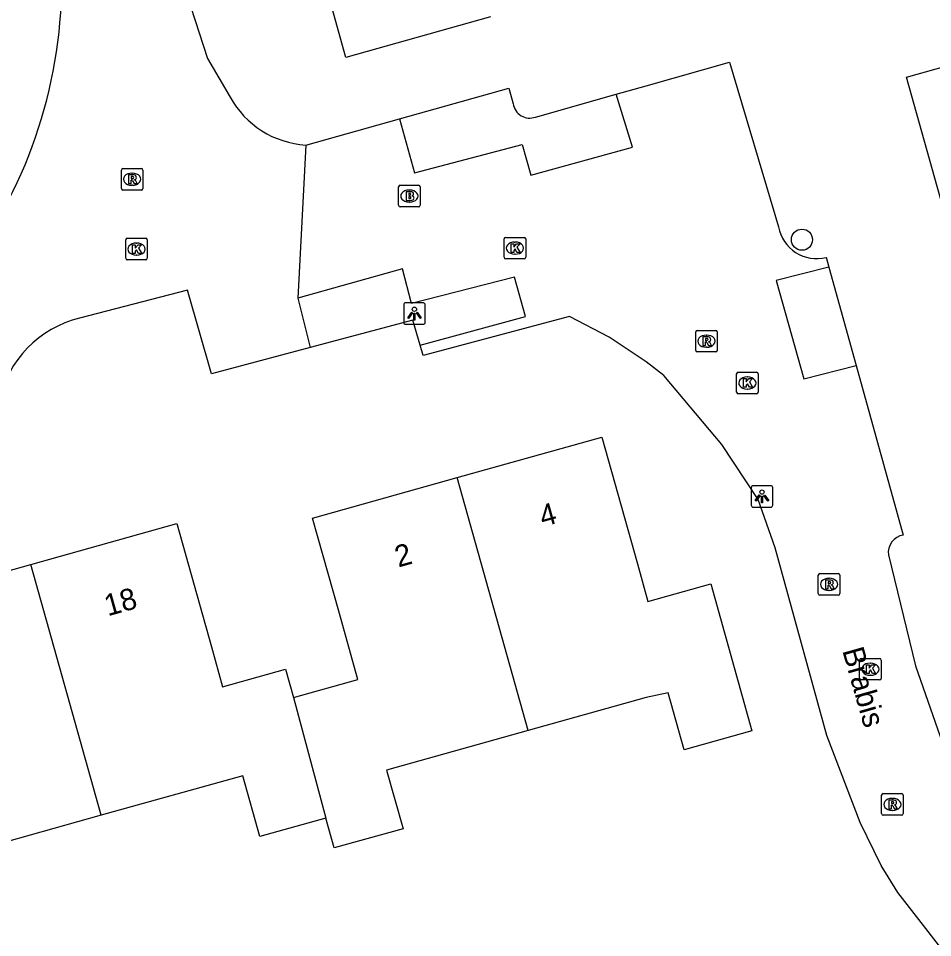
# Model space of a CAD drawing. Extents: x 162880 to 165536, y 384011 to 385179.
# Drawn here: x 164470.9 to 164513.27, y 384669.61 to 384712.25 of the extents above; entities that cross this region are included whole.
import ezdxf

# ---------------------------------------------------------------- set-up
doc = ezdxf.new("R2010")
doc.units = 0
for name, color, linetype in [('IMGEO_Boom', 7, 'Continuous'), ('IMGEO_Brandkraan', 7, 'Continuous'), ('IMGEO_Kolk', 7, 'Continuous'), ('IMGEO_Lichtpunt', 7, 'Continuous'), ('IMGEO_Openbare_ruimte_label', 7, 'Continuous'), ('IMGEO_Pand', 7, 'Continuous'), ('IMGEO_Pand_nummerreeks', 7, 'Continuous'), ('IMGEO_Parkeervlak_open', 7, 'Continuous'), ('IMGEO_Rijbaan_lokaal_open', 7, 'Continuous'), ('IMGEO_Rioolput', 7, 'Continuous')]:
    doc.layers.add(name, color=color, linetype=linetype)

msp = doc.modelspace()

# ---------------------------------------------------------------- linework, layer by layer
at = {"layer": 'IMGEO_Boom'}
msp.add_circle((164507.212, 384701.984), 0.489, dxfattribs=at)
at = {"layer": 'IMGEO_Brandkraan'}
for p, q in [((164488.517, 384703.581), (164488.517, 384704.433)), ((164488.592, 384704.507), (164489.444, 384704.507)), ((164489.518, 384704.433), (164489.518, 384703.581)), ((164489.005, 384704.287), (164489.03, 384704.287)), ((164489.028, 384703.727), (164489.003, 384703.727)), ((164489.444, 384703.507), (164488.592, 384703.507))]:
    msp.add_line(p, q, dxfattribs=at)
for points in [[(164488.517, 384703.581), (164488.517, 384704.433)], [(164488.592, 384704.507), (164489.444, 384704.507)], [(164489.518, 384704.433), (164489.518, 384703.581)], [(164488.865, 384704.207), (164488.865, 384703.807), (164489.078, 384703.807)], [(164489.096, 384704.207), (164488.865, 384704.207)], [(164489.044, 384704.126), (164488.99, 384704.126), (164488.99, 384704.05)], [(164488.99, 384704.05), (164489.043, 384704.05)], [(164489.052, 384703.974), (164488.99, 384703.974), (164488.99, 384703.893)], [(164488.99, 384703.893), (164489.052, 384703.893)], [(164489.444, 384703.507), (164488.592, 384703.507)]]:
    msp.add_lwpolyline(points, dxfattribs=at)
for centre, radius, start, end in [((164488.594, 384704.431), 0.0765, 91.552, 178.448), ((164488.594, 384704.431), 0.0765, 91.552, 178.448), ((164489.442, 384704.431), 0.0765, 1.552, 88.448), ((164489.442, 384704.431), 0.0765, 1.552, 88.448), ((164489.045, 384704.088), 0.0379, 267.8285, 90.9355), ((164489.1, 384704.062), 0.145, 59.4692, 91.5367), ((164489.125, 384704.109), 0.0922, 285.5137, 58.1501), ((164489.13, 384703.917), 0.105, 301.3115, 78.989), ((164488.594, 384703.583), 0.0765, 181.552, 268.448), ((164488.594, 384703.583), 0.0765, 181.552, 268.448), ((164489.053, 384703.933), 0.0404, 269.8759, 90.5077), ((164489.084, 384704.058), 0.251, 268.6676, 293.5347), ((164489.442, 384703.583), 0.0765, 271.552, 358.448), ((164489.442, 384703.583), 0.0765, 271.552, 358.448)]:
    msp.add_arc(centre, radius, start, end, dxfattribs=at)
for centre, major_axis, ratio, start_param, end_param in [((164489.004, 384704.007), (-0.387, 0.002), 0.722429, 4.712389, 7.853982), ((164489.029, 384704.007), (-0.39, 0.002), 0.717154, 1.570796, 4.712389)]:
    msp.add_ellipse(centre, major_axis=major_axis, ratio=ratio, start_param=start_param, end_param=end_param, dxfattribs=at)
at = {"layer": 'IMGEO_Kolk'}
for p, q in [((164475.872, 384701.122), (164475.872, 384701.974)), ((164475.947, 384702.048), (164476.799, 384702.048)), ((164476.873, 384701.974), (164476.873, 384701.122)), ((164493.41, 384701.166), (164493.41, 384702.018)), ((164493.485, 384702.092), (164494.337, 384702.092)), ((164493.898, 384701.872), (164493.923, 384701.872)), ((164494.411, 384702.018), (164494.411, 384701.166)), ((164476.36, 384701.828), (164476.385, 384701.828)), ((164476.799, 384701.048), (164475.947, 384701.048)), ((164476.383, 384701.268), (164476.358, 384701.268)), ((164494.337, 384701.092), (164493.485, 384701.092)), ((164493.921, 384701.312), (164493.896, 384701.312)), ((164504.183, 384694.912), (164504.183, 384695.764)), ((164504.258, 384695.838), (164505.11, 384695.838)), ((164504.671, 384695.618), (164504.696, 384695.618)), ((164505.184, 384695.764), (164505.184, 384694.912)), ((164504.694, 384695.058), (164504.669, 384695.058)), ((164505.11, 384694.838), (164504.258, 384694.838)), ((164509.884, 384681.637), (164509.884, 384682.489)), ((164509.959, 384682.563), (164510.811, 384682.563)), ((164510.372, 384682.343), (164510.397, 384682.343)), ((164510.885, 384682.489), (164510.885, 384681.637)), ((164510.811, 384681.563), (164509.959, 384681.563)), ((164510.395, 384681.783), (164510.37, 384681.783))]:
    msp.add_line(p, q, dxfattribs=at)
for points in [[(164475.872, 384701.122), (164475.872, 384701.974)], [(164475.947, 384702.048), (164476.799, 384702.048)], [(164476.873, 384701.974), (164476.873, 384701.122)], [(164493.41, 384701.166), (164493.41, 384702.018)], [(164493.485, 384702.092), (164494.337, 384702.092)], [(164494.411, 384702.018), (164494.411, 384701.166)], [(164476.193, 384701.748), (164476.316, 384701.748), (164476.316, 384701.597), (164476.446, 384701.748), (164476.61, 384701.748), (164476.464, 384701.597), (164476.617, 384701.348), (164476.465, 384701.348), (164476.38, 384701.512), (164476.316, 384701.445), (164476.316, 384701.348), (164476.193, 384701.348), (164476.193, 384701.748)], [(164493.731, 384701.792), (164493.854, 384701.792), (164493.854, 384701.641), (164493.984, 384701.792), (164494.148, 384701.792), (164494.002, 384701.641), (164494.155, 384701.392), (164494.003, 384701.392), (164493.918, 384701.556), (164493.854, 384701.489), (164493.854, 384701.392), (164493.731, 384701.392), (164493.731, 384701.792)], [(164476.799, 384701.048), (164475.947, 384701.048)], [(164494.337, 384701.092), (164493.485, 384701.092)], [(164504.183, 384694.912), (164504.183, 384695.764)], [(164504.258, 384695.838), (164505.11, 384695.838)], [(164504.504, 384695.538), (164504.627, 384695.538), (164504.627, 384695.387), (164504.757, 384695.538), (164504.921, 384695.538), (164504.775, 384695.387), (164504.928, 384695.138), (164504.776, 384695.138), (164504.691, 384695.302), (164504.627, 384695.235), (164504.627, 384695.138), (164504.504, 384695.138), (164504.504, 384695.538)], [(164505.184, 384695.764), (164505.184, 384694.912)], [(164505.11, 384694.838), (164504.258, 384694.838)], [(164509.884, 384681.637), (164509.884, 384682.489)], [(164509.959, 384682.563), (164510.811, 384682.563)], [(164510.205, 384682.263), (164510.328, 384682.263), (164510.328, 384682.112), (164510.458, 384682.263), (164510.622, 384682.263), (164510.476, 384682.112), (164510.629, 384681.863), (164510.477, 384681.863), (164510.392, 384682.027), (164510.328, 384681.96), (164510.328, 384681.863), (164510.205, 384681.863), (164510.205, 384682.263)], [(164510.885, 384682.489), (164510.885, 384681.637)], [(164510.811, 384681.563), (164509.959, 384681.563)]]:
    msp.add_lwpolyline(points, dxfattribs=at)
for centre, start, end in [((164475.949, 384701.972), 91.552, 178.448), ((164475.949, 384701.972), 91.552, 178.448), ((164476.797, 384701.972), 1.552, 88.448), ((164476.797, 384701.972), 1.552, 88.448), ((164493.487, 384702.016), 91.552, 178.448), ((164493.487, 384702.016), 91.552, 178.448), ((164494.335, 384702.016), 1.552, 88.448), ((164494.335, 384702.016), 1.552, 88.448), ((164475.949, 384701.124), 181.552, 268.448), ((164475.949, 384701.124), 181.552, 268.448), ((164476.797, 384701.124), 271.552, 358.448), ((164476.797, 384701.124), 271.552, 358.448), ((164493.487, 384701.168), 181.552, 268.448), ((164493.487, 384701.168), 181.552, 268.448), ((164494.335, 384701.168), 271.552, 358.448), ((164494.335, 384701.168), 271.552, 358.448), ((164504.26, 384695.762), 91.552, 178.448), ((164504.26, 384695.762), 91.552, 178.448), ((164505.108, 384695.762), 1.552, 88.448), ((164505.108, 384695.762), 1.552, 88.448), ((164504.26, 384694.914), 181.552, 268.448), ((164504.26, 384694.914), 181.552, 268.448), ((164505.108, 384694.914), 271.552, 358.448), ((164505.108, 384694.914), 271.552, 358.448), ((164509.961, 384682.487), 91.552, 178.448), ((164509.961, 384682.487), 91.552, 178.448), ((164510.809, 384682.487), 1.552, 88.448), ((164510.809, 384682.487), 1.552, 88.448), ((164509.961, 384681.639), 181.552, 268.448), ((164509.961, 384681.639), 181.552, 268.448), ((164510.809, 384681.639), 271.552, 358.448), ((164510.809, 384681.639), 271.552, 358.448)]:
    msp.add_arc(centre, 0.0765, start, end, dxfattribs=at)
for centre, major_axis, ratio, start_param, end_param in [((164493.897, 384701.592), (-0.387, 0.002), 0.722429, 4.712389, 7.853982), ((164493.922, 384701.592), (-0.39, 0.002), 0.717154, 1.570796, 4.712389), ((164476.359, 384701.548), (-0.387, 0.002), 0.722429, 4.712389, 7.853982), ((164476.384, 384701.548), (-0.39, 0.002), 0.717154, 1.570796, 4.712389), ((164504.67, 384695.338), (-0.387, 0.002), 0.722429, 4.712389, 7.853982), ((164504.695, 384695.338), (-0.39, 0.002), 0.717154, 1.570796, 4.712389), ((164510.371, 384682.063), (-0.387, 0.002), 0.722429, 4.712389, 7.853982), ((164510.396, 384682.063), (-0.39, 0.002), 0.717154, 1.570796, 4.712389)]:
    msp.add_ellipse(centre, major_axis=major_axis, ratio=ratio, start_param=start_param, end_param=end_param, dxfattribs=at)
at = {"layer": 'IMGEO_Lichtpunt'}
for p, q in [((164488.756, 384698.961), (164488.756, 384698.154)), ((164488.756, 384698.961), (164488.756, 384698.154)), ((164489.658, 384699.056), (164488.85, 384699.056)), ((164489.658, 384699.056), (164488.85, 384699.056)), ((164489.752, 384698.154), (164489.752, 384698.961)), ((164489.752, 384698.154), (164489.752, 384698.961)), ((164488.85, 384698.06), (164489.658, 384698.06)), ((164488.85, 384698.06), (164489.658, 384698.06)), ((164504.863, 384690.479), (164504.863, 384689.672)), ((164504.863, 384690.479), (164504.863, 384689.672)), ((164505.765, 384690.574), (164504.957, 384690.574)), ((164505.765, 384690.574), (164504.957, 384690.574)), ((164505.859, 384689.672), (164505.859, 384690.479)), ((164505.859, 384689.672), (164505.859, 384690.479)), ((164504.957, 384689.578), (164505.765, 384689.578)), ((164504.957, 384689.578), (164505.765, 384689.578))]:
    msp.add_line(p, q, dxfattribs=at)
for points in [[(164489.13, 384698.625), (164489.169, 384698.597), (164488.981, 384698.335), (164488.943, 384698.362), (164489.13, 384698.625)], [(164489.232, 384698.577), (164489.279, 384698.577), (164489.279, 384698.255), (164489.232, 384698.255), (164489.232, 384698.577)], [(164489.342, 384698.597), (164489.38, 384698.624), (164489.567, 384698.362), (164489.528, 384698.334), (164489.342, 384698.597)], [(164505.237, 384690.143), (164505.276, 384690.115), (164505.088, 384689.853), (164505.05, 384689.88), (164505.237, 384690.143)], [(164505.339, 384690.095), (164505.386, 384690.095), (164505.386, 384689.773), (164505.339, 384689.773), (164505.339, 384690.095)], [(164505.449, 384690.115), (164505.487, 384690.142), (164505.674, 384689.88), (164505.635, 384689.852), (164505.449, 384690.115)]]:
    msp.add_lwpolyline(points, dxfattribs=at)
for centre in [(164489.255, 384698.759), (164505.362, 384690.277)]:
    msp.add_circle(centre, 0.0994, dxfattribs=at)
for centre, start, end in [((164488.85, 384698.961), 90, 180), ((164488.85, 384698.961), 90, 180), ((164489.658, 384698.961), 0, 90), ((164489.658, 384698.961), 0, 90), ((164488.85, 384698.154), 180, 270), ((164488.85, 384698.154), 180, 270), ((164489.658, 384698.154), 270, 0), ((164489.658, 384698.154), 270, 360), ((164504.957, 384690.479), 90, 180), ((164504.957, 384690.479), 90, 180), ((164505.765, 384690.479), 0, 90), ((164505.765, 384690.479), 0, 90), ((164504.957, 384689.672), 180, 270), ((164504.957, 384689.672), 180, 270), ((164505.765, 384689.672), 270, 0), ((164505.765, 384689.672), 270, 360)]:
    msp.add_arc(centre, 0.0946, start, end, dxfattribs=at)
at = {"layer": 'IMGEO_Pand'}
for points in [[(164492.777, 384712.312), (164486.078, 384710.439), (164484.43, 384716.334), (164483.939, 384718.089), (164481.003, 384717.268), (164479.078, 384724.156), (164482.168, 384725.02), (164484.636, 384725.71), (164485.362, 384723.112), (164489.432, 384724.249)], [(164513.977, 384702.682), (164512.063, 384709.528), (164516.073, 384710.648), (164519.697, 384711.661), (164518.92, 384714.442)], [(164491.235, 384690.947), (164497.937, 384692.826), (164499.585, 384686.948), (164500.073, 384685.209), (164502.983, 384686.025), (164504.895, 384679.202), (164501.748, 384678.32), (164501.006, 384680.967), (164499.986, 384680.758), (164494.52, 384679.226)], [(164483.648, 384680.755), (164486.633, 384681.591), (164485.747, 384684.753), (164484.537, 384689.07), (164491.235, 384690.947)], [(164494.52, 384679.226), (164491.235, 384690.947)], [(164471.482, 384686.921), (164478.241, 384688.816), (164479.843, 384683.099), (164480.363, 384681.245), (164483.281, 384682.063), (164483.648, 384680.755)], [(164474.74, 384675.287), (164468.139, 384673.436), (164468.931, 384670.61), (164465.843, 384669.744), (164463.889, 384676.714), (164466.826, 384677.537), (164466.329, 384679.312), (164464.727, 384685.028), (164471.482, 384686.921)], [(164474.74, 384675.287), (164471.482, 384686.921)], [(164483.648, 384680.755), (164485.145, 384675.158)], [(164494.52, 384679.226), (164487.961, 384677.388), (164488.725, 384674.665), (164485.534, 384673.771), (164485.145, 384675.158)], [(164485.145, 384675.158), (164482.086, 384674.301), (164481.295, 384677.124), (164474.74, 384675.287)]]:
    msp.add_lwpolyline(points, dxfattribs=at)
at = {"layer": 'IMGEO_Parkeervlak_open'}
for points in [[(164488.557, 384707.589), (164493.622, 384709.01), (164493.836, 384708.292)], [(164494.86, 384707.669), (164498.608, 384708.727)], [(164508.458, 384700.705), (164509.723, 384696.156)], [(164489.521, 384697.094), (164489.182, 384698.258), (164484.415, 384696.981)]]:
    msp.add_lwpolyline(points, dxfattribs=at)
msp.add_arc((164494.595, 384708.386), 0.764, 187.0517, 290.3158, dxfattribs=at)
at = {"layer": 'IMGEO_Rijbaan_lokaal_open'}
for points in [[(164476.346, 384723.468), (164476.857, 384719.846), (164477.738, 384716.355), (164479.666, 384710.392), (164480.707, 384708.6)], [(164498.608, 384708.727), (164500, 384709.12), (164503.852, 384710.223), (164506.131, 384702.581)], [(164488.557, 384707.589), (164489.256, 384705.088), (164494.245, 384706.401), (164494.647, 384704.982), (164499.36, 384706.275), (164498.608, 384708.727)], [(164484.221, 384706.373), (164488.557, 384707.589)], [(164484.221, 384706.373), (164483.842, 384699.265)], [(164508.33, 384701.166), (164508.458, 384700.705)], [(164489.521, 384697.094), (164494.399, 384698.416), (164493.895, 384700.252), (164489.118, 384699.018), (164488.708, 384700.634), (164483.842, 384699.265)], [(164508.458, 384700.705), (164506.014, 384700.098), (164507.293, 384695.529), (164509.723, 384696.156)], [(164484.415, 384696.981), (164479.847, 384695.758), (164478.737, 384699.639), (164473.73, 384698.344)], [(164483.842, 384699.265), (164484.415, 384696.981)], [(164517.762, 384660.435), (164515.486, 384666.107), (164514.624, 384667.881), (164511.66, 384671.701), (164510.882, 384672.956), (164509.919, 384674.959), (164508.363, 384678.987), (164505.978, 384687.688), (164505.183, 384689.932), (164503.507, 384692.48), (164500.807, 384695.691), (164500, 384696.322), (164498.275, 384697.465), (164496.44, 384698.422), (164489.662, 384696.612), (164489.521, 384697.094)], [(164509.723, 384696.156), (164511.912, 384688.284)], [(164511.219, 384687.36), (164512.472, 384682.22), (164514.876, 384675.349), (164517.165, 384672.265), (164518.309, 384671.062), (164534.195, 384656.849), (164534.438, 384656.628)]]:
    msp.add_lwpolyline(points, dxfattribs=at)
for centre, radius, start, end in [((164450.685, 384713.999), 22.227, 325.6344, 3.2459), ((164484.482, 384710.671), 4.305, 208.7448, 266.5262), ((164507.879, 384702.881), 1.774, 189.7501, 284.7294), ((164474.956, 384693.419), 5.075, 103.9791, 167.4476), ((164512.038, 384687.468), 0.826, 98.7766, 187.4836)]:
    msp.add_arc(centre, radius, start, end, dxfattribs=at)
at = {"layer": 'IMGEO_Rioolput'}
for p, q in [((164475.745, 384705.288), (164476.597, 384705.288)), ((164475.67, 384704.362), (164475.67, 384705.214)), ((164476.158, 384705.068), (164476.183, 384705.068)), ((164476.671, 384705.214), (164476.671, 384704.362)), ((164476.181, 384704.508), (164476.156, 384704.508)), ((164476.597, 384704.288), (164475.745, 384704.288)), ((164502.288, 384696.851), (164502.288, 384697.703)), ((164502.363, 384697.777), (164503.215, 384697.777)), ((164503.289, 384697.703), (164503.289, 384696.851)), ((164502.776, 384697.557), (164502.801, 384697.557)), ((164503.215, 384696.777), (164502.363, 384696.777)), ((164502.799, 384696.997), (164502.774, 384696.997)), ((164507.972, 384685.572), (164507.972, 384686.424)), ((164508.047, 384686.498), (164508.899, 384686.498)), ((164508.46, 384686.278), (164508.485, 384686.278)), ((164508.973, 384686.424), (164508.973, 384685.572)), ((164508.483, 384685.718), (164508.458, 384685.718)), ((164508.899, 384685.498), (164508.047, 384685.498)), ((164510.98, 384676.292), (164511.832, 384676.292)), ((164510.905, 384675.366), (164510.905, 384676.218)), ((164511.393, 384676.072), (164511.418, 384676.072)), ((164511.906, 384676.218), (164511.906, 384675.366)), ((164511.416, 384675.512), (164511.391, 384675.512)), ((164511.832, 384675.292), (164510.98, 384675.292))]:
    msp.add_line(p, q, dxfattribs=at)
for points in [[(164475.745, 384705.288), (164476.597, 384705.288)], [(164475.67, 384704.362), (164475.67, 384705.214)], [(164476.259, 384704.986), (164476.007, 384704.988), (164476.007, 384704.588)], [(164476.185, 384704.907), (164476.131, 384704.907), (164476.131, 384704.826)], [(164476.671, 384705.214), (164476.671, 384704.362)], [(164476.007, 384704.588), (164476.131, 384704.588), (164476.131, 384704.75), (164476.142, 384704.75)], [(164476.131, 384704.826), (164476.183, 384704.826)], [(164476.189, 384704.721), (164476.26, 384704.588), (164476.4, 384704.588), (164476.335, 384704.714)], [(164476.597, 384704.288), (164475.745, 384704.288)], [(164502.288, 384696.851), (164502.288, 384697.703)], [(164502.363, 384697.777), (164503.215, 384697.777)], [(164503.289, 384697.703), (164503.289, 384696.851)], [(164502.877, 384697.475), (164502.625, 384697.477), (164502.625, 384697.077)], [(164502.625, 384697.077), (164502.749, 384697.077), (164502.749, 384697.239), (164502.76, 384697.239)], [(164502.803, 384697.396), (164502.749, 384697.396), (164502.749, 384697.315)], [(164502.749, 384697.315), (164502.801, 384697.315)], [(164502.807, 384697.21), (164502.878, 384697.077), (164503.018, 384697.077), (164502.953, 384697.203)], [(164503.215, 384696.777), (164502.363, 384696.777)], [(164507.972, 384685.572), (164507.972, 384686.424)], [(164508.047, 384686.498), (164508.899, 384686.498)], [(164508.561, 384686.196), (164508.309, 384686.198), (164508.309, 384685.798)], [(164508.487, 384686.117), (164508.433, 384686.117), (164508.433, 384686.036)], [(164508.973, 384686.424), (164508.973, 384685.572)], [(164508.309, 384685.798), (164508.433, 384685.798), (164508.433, 384685.96), (164508.444, 384685.96)], [(164508.433, 384686.036), (164508.485, 384686.036)], [(164508.491, 384685.931), (164508.562, 384685.798), (164508.702, 384685.798), (164508.637, 384685.924)], [(164508.899, 384685.498), (164508.047, 384685.498)], [(164510.98, 384676.292), (164511.832, 384676.292)], [(164510.905, 384675.366), (164510.905, 384676.218)], [(164511.494, 384675.99), (164511.242, 384675.992), (164511.242, 384675.592)], [(164511.42, 384675.911), (164511.366, 384675.911), (164511.366, 384675.83)], [(164511.906, 384676.218), (164511.906, 384675.366)], [(164511.242, 384675.592), (164511.366, 384675.592), (164511.366, 384675.754), (164511.377, 384675.754)], [(164511.366, 384675.83), (164511.418, 384675.83)], [(164511.424, 384675.725), (164511.495, 384675.592), (164511.635, 384675.592), (164511.57, 384675.718)], [(164511.832, 384675.292), (164510.98, 384675.292)]]:
    msp.add_lwpolyline(points, dxfattribs=at)
for centre, radius, start, end in [((164475.747, 384705.212), 0.0765, 91.552, 178.448), ((164475.747, 384705.212), 0.0765, 91.552, 178.448), ((164476.595, 384705.212), 0.0765, 1.552, 88.448), ((164476.595, 384705.212), 0.0765, 1.552, 88.448), ((164476.191, 384704.811), 0.0964, 77.0061, 93.1865), ((164476.205, 384704.868), 0.0378, 276.6634, 79.6772), ((164476.258, 384704.876), 0.109, 350.3612, 89.416), ((164476.256, 384704.876), 0.112, 277.5842, 350.9817), ((164476.141, 384704.697), 0.0533, 26.0293, 88.6989), ((164476.167, 384705.015), 0.19, 274.7715, 282.9687), ((164476.24, 384704.661), 0.108, 29.5134, 73.7905), ((164475.747, 384704.364), 0.0765, 181.552, 268.448), ((164475.747, 384704.364), 0.0765, 181.552, 268.448), ((164476.595, 384704.364), 0.0765, 271.552, 358.448), ((164476.595, 384704.364), 0.0765, 271.552, 358.448), ((164502.365, 384697.701), 0.0765, 91.552, 178.448), ((164502.365, 384697.701), 0.0765, 91.552, 178.448), ((164503.213, 384697.701), 0.0765, 1.552, 88.448), ((164503.213, 384697.701), 0.0765, 1.552, 88.448), ((164502.759, 384697.186), 0.0533, 26.0293, 88.6989), ((164502.785, 384697.504), 0.19, 274.7715, 282.9687), ((164502.809, 384697.3), 0.0964, 77.0061, 93.1865), ((164502.823, 384697.357), 0.0378, 276.6634, 79.6772), ((164502.876, 384697.365), 0.109, 350.3612, 89.416), ((164502.874, 384697.365), 0.112, 277.5842, 350.9817), ((164502.858, 384697.15), 0.108, 29.5134, 73.7905), ((164502.365, 384696.853), 0.0765, 181.552, 268.448), ((164502.365, 384696.853), 0.0765, 181.552, 268.448), ((164503.213, 384696.853), 0.0765, 271.552, 358.448), ((164503.213, 384696.853), 0.0765, 271.552, 358.448), ((164508.049, 384686.422), 0.0765, 91.552, 178.448), ((164508.049, 384686.422), 0.0765, 91.552, 178.448), ((164508.493, 384686.021), 0.0964, 77.0061, 93.1865), ((164508.507, 384686.078), 0.0378, 276.6634, 79.6772), ((164508.56, 384686.086), 0.109, 350.3612, 89.416), ((164508.897, 384686.422), 0.0765, 1.552, 88.448), ((164508.897, 384686.422), 0.0765, 1.552, 88.448), ((164508.443, 384685.907), 0.0533, 26.0293, 88.6989), ((164508.469, 384686.225), 0.19, 274.7715, 282.9687), ((164508.558, 384686.086), 0.112, 277.5842, 350.9817), ((164508.542, 384685.871), 0.108, 29.5134, 73.7905), ((164508.049, 384685.574), 0.0765, 181.552, 268.448), ((164508.049, 384685.574), 0.0765, 181.552, 268.448), ((164508.897, 384685.574), 0.0765, 271.552, 358.448), ((164508.897, 384685.574), 0.0765, 271.552, 358.448), ((164510.982, 384676.216), 0.0765, 91.552, 178.448), ((164510.982, 384676.216), 0.0765, 91.552, 178.448), ((164511.83, 384676.216), 0.0765, 1.552, 88.448), ((164511.83, 384676.216), 0.0765, 1.552, 88.448), ((164511.426, 384675.815), 0.0964, 77.0061, 93.1865), ((164511.44, 384675.872), 0.0378, 276.6634, 79.6772), ((164511.493, 384675.88), 0.109, 350.3612, 89.416), ((164511.491, 384675.88), 0.112, 277.5842, 350.9817), ((164511.376, 384675.701), 0.0533, 26.0293, 88.6989), ((164511.402, 384676.019), 0.19, 274.7715, 282.9687), ((164511.475, 384675.665), 0.108, 29.5134, 73.7905), ((164510.982, 384675.368), 0.0765, 181.552, 268.448), ((164510.982, 384675.368), 0.0765, 181.552, 268.448), ((164511.83, 384675.368), 0.0765, 271.552, 358.448), ((164511.83, 384675.368), 0.0765, 271.552, 358.448)]:
    msp.add_arc(centre, radius, start, end, dxfattribs=at)
for centre, major_axis, ratio, start_param, end_param in [((164476.157, 384704.788), (-0.387, 0.002), 0.722429, 4.712389, 7.853982), ((164476.182, 384704.788), (-0.39, 0.002), 0.717154, 1.570796, 4.712389), ((164502.775, 384697.277), (-0.387, 0.002), 0.722429, 4.712389, 7.853982), ((164502.8, 384697.277), (-0.39, 0.002), 0.717154, 1.570796, 4.712389), ((164508.459, 384685.998), (-0.387, 0.002), 0.722429, 4.712389, 7.853982), ((164508.484, 384685.998), (-0.39, 0.002), 0.717154, 1.570796, 4.712389), ((164511.392, 384675.792), (-0.387, 0.002), 0.722429, 4.712389, 7.853982), ((164511.417, 384675.792), (-0.39, 0.002), 0.717154, 1.570796, 4.712389)]:
    msp.add_ellipse(centre, major_axis=major_axis, ratio=ratio, start_param=start_param, end_param=end_param, dxfattribs=at)

# ---------------------------------------------------------------- texts
at = {"layer": 'IMGEO_Openbare_ruimte_label'}
msp.add_text('Brabis', height=1, rotation=285.8982, dxfattribs=at).set_placement((164509.077, 384682.93))
at = {"layer": 'IMGEO_Pand_nummerreeks'}
for s, rotation, p in [('4', 15.6581, (164495.207, 384688.654)), ('2', 15.6581, (164488.506, 384686.776)), ('18', 15.6583, (164475.043, 384684.514))]:
    msp.add_text(s, height=1, rotation=rotation, dxfattribs=at).set_placement(p)

doc.saveas('drawing.dxf')
